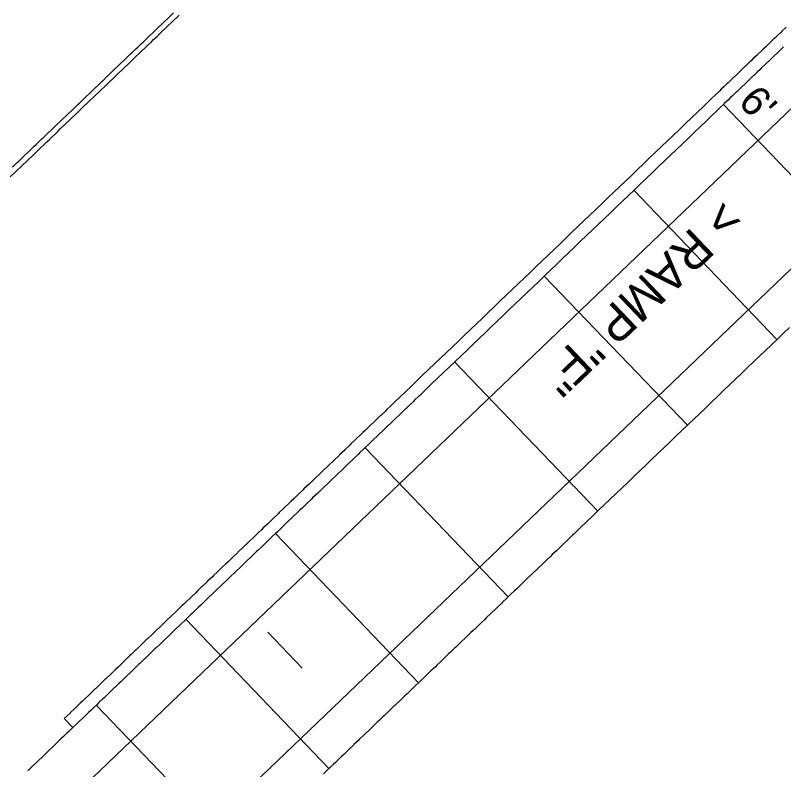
# Model space of a CAD drawing. Extents: x 2145147 to 2158018, y 137519 to 148068.
# Drawn here: x 2150053.4 to 2150146.3, y 143521.5 to 143612.7 of the extents above; entities that cross this region are included whole.
import ezdxf

# ---------------------------------------------------------------- set-up
doc = ezdxf.new("R2010")
doc.units = 0
for name, color, linetype in [('PR_Align_Ramp_F', 7, 'Continuous'), ('PR_Align_Ramp_F_Label', 7, 'Continuous'), ('PR_Dimensions', 7, 'Continuous'), ('PR_Joint_Contraction', 7, 'Continuous'), ('PR_Joint_Long', 7, 'Continuous'), ('PR_Phasing_Pavement_1', 7, 'Continuous'), ('PR_Road_Concrete', 7, 'Continuous')]:
    doc.layers.add(name, color=color, linetype=linetype)

msp = doc.modelspace()

# ---------------------------------------------------------------- linework, layer by layer
at = {"layer": 'PR_Align_Ramp_F'}
msp.add_lwpolyline([(2150088.108, 143533.772), (2150083.956, 143538.104)], dxfattribs=at)
at = {"layer": 'PR_Joint_Contraction'}
for p, q in [((2150156.309, 143583.895), (2150139.011, 143601.945)), ((2150145.479, 143573.517), (2150128.181, 143591.566)), ((2150134.649, 143563.138), (2150117.351, 143581.188)), ((2150123.819, 143552.759), (2150106.522, 143570.809)), ((2150112.989, 143542.381), (2150095.692, 143560.431)), ((2150102.159, 143532.002), (2150084.862, 143550.052)), ((2150091.33, 143521.624), (2150074.032, 143539.674)), ((2150080.5, 143511.245), (2150063.202, 143529.295))]:
    msp.add_line(p, q, dxfattribs=at)
at = {"layer": 'PR_Joint_Long'}
for points in [[(2150341.045, 143787.249), (2149920.61, 143384.335)], [(2150350.733, 143777.143), (2149930.295, 143374.225)]]:
    msp.add_lwpolyline(points, dxfattribs=at)
at = {"layer": 'PR_Phasing_Pavement_1'}
for points in [[(2150053.058, 143594.353), (2150053.652, 143594.923), (2150053.78, 143595.045), (2150054.335, 143595.577), (2150054.502, 143595.737), (2150055.018, 143596.231), (2150055.224, 143596.429), (2150055.701, 143596.886), (2150055.946, 143597.121), (2150056.383, 143597.54), (2150056.668, 143597.813), (2150056.774, 143597.914), (2150056.777, 143597.917), (2150057.066, 143598.194), (2150057.39, 143598.505), (2150057.749, 143598.848), (2150058.112, 143599.197), (2150058.432, 143599.503), (2150058.834, 143599.889), (2150059.114, 143600.157), (2150059.556, 143600.581), (2150059.797, 143600.811), (2150060.278, 143601.272), (2150060.48, 143601.465), (2150061, 143601.964), (2150061.162, 143602.12), (2150061.722, 143602.656), (2150061.845, 143602.774), (2150062.444, 143603.348), (2150062.528, 143603.428), (2150063.166, 143604.04), (2150063.211, 143604.083), (2150063.888, 143604.732), (2150063.893, 143604.737), (2150064.576, 143605.391), (2150064.61, 143605.424), (2150065.259, 143606.045), (2150065.332, 143606.116), (2150065.942, 143606.7), (2150066.054, 143606.808), (2150066.624, 143607.354), (2150066.776, 143607.5), (2150067.307, 143608.008), (2150067.498, 143608.192), (2150067.99, 143608.663), (2150068.22, 143608.883), (2150068.673, 143609.317), (2150068.942, 143609.575), (2150069.355, 143609.971), (2150069.664, 143610.267), (2150070.038, 143610.625), (2150070.386, 143610.959), (2150070.721, 143611.28), (2150071.108, 143611.651), (2150071.403, 143611.934), (2150071.83, 143612.343), (2150072.086, 143612.588), (2150072.552, 143613.035)], [(2150052.798, 143593.179), (2150053.432, 143593.786), (2150053.52, 143593.871), (2150054.114, 143594.441), (2150054.242, 143594.563), (2150054.797, 143595.095), (2150054.964, 143595.255), (2150055.48, 143595.749), (2150055.686, 143595.947), (2150056.163, 143596.403), (2150056.408, 143596.639), (2150056.845, 143597.058), (2150057.13, 143597.331), (2150057.236, 143597.432), (2150057.239, 143597.435), (2150057.528, 143597.712), (2150057.852, 143598.023), (2150058.211, 143598.366), (2150058.574, 143598.715), (2150058.893, 143599.021), (2150059.296, 143599.407), (2150059.576, 143599.675), (2150060.018, 143600.099), (2150060.259, 143600.329), (2150060.74, 143600.79), (2150060.942, 143600.983), (2150061.462, 143601.482), (2150061.624, 143601.638), (2150062.184, 143602.174), (2150062.307, 143602.292), (2150062.906, 143602.866), (2150062.99, 143602.946), (2150063.628, 143603.558), (2150063.673, 143603.601), (2150064.35, 143604.25), (2150064.355, 143604.255), (2150065.038, 143604.909), (2150065.072, 143604.942), (2150065.721, 143605.563), (2150065.794, 143605.634), (2150066.404, 143606.218), (2150066.516, 143606.326), (2150067.086, 143606.872), (2150067.238, 143607.018), (2150067.769, 143607.526), (2150067.96, 143607.709), (2150068.452, 143608.181), (2150068.682, 143608.401), (2150069.134, 143608.835), (2150069.404, 143609.093), (2150069.817, 143609.489), (2150070.126, 143609.785), (2150070.5, 143610.143), (2150070.848, 143610.477), (2150071.183, 143610.798), (2150071.57, 143611.169), (2150071.865, 143611.452), (2150072.292, 143611.861), (2150072.548, 143612.106), (2150073.014, 143612.553), (2150073.231, 143612.761)]]:
    msp.add_lwpolyline(points, dxfattribs=at)
at = {"layer": 'PR_Road_Concrete'}
msp.add_line((2150059.329, 143527.67), (2150060.371, 143526.582), dxfattribs=at)
for points in [[(2150146.583, 143611.283), (2150146.082, 143610.803), (2150145.97, 143610.696), (2150145.582, 143610.324), (2150145.248, 143610.004), (2150145.081, 143609.844), (2150144.581, 143609.364), (2150144.526, 143609.312), (2150144.08, 143608.885), (2150143.804, 143608.62), (2150143.579, 143608.405), (2150143.082, 143607.928), (2150143.079, 143607.925), (2150142.578, 143607.446), (2150142.36, 143607.236), (2150142.078, 143606.966), (2150141.638, 143606.544), (2150141.577, 143606.486), (2150141.077, 143606.007), (2150140.916, 143605.853), (2150140.576, 143605.527), (2150140.194, 143605.161), (2150140.076, 143605.047), (2150139.575, 143604.568), (2150139.472, 143604.469), (2150139.075, 143604.088), (2150138.75, 143603.777), (2150138.574, 143603.609), (2150138.074, 143603.129), (2150138.028, 143603.085), (2150137.573, 143602.649), (2150137.306, 143602.393), (2150137.073, 143602.17), (2150136.584, 143601.701), (2150135.862, 143601.009), (2150135.14, 143600.317), (2150134.418, 143599.625), (2150133.696, 143598.934), (2150132.974, 143598.242), (2150132.252, 143597.55), (2150131.53, 143596.858), (2150130.808, 143596.166), (2150130.086, 143595.474), (2150129.364, 143594.782), (2150128.642, 143594.09), (2150127.92, 143593.398), (2150127.198, 143592.706), (2150126.476, 143592.014), (2150125.754, 143591.323), (2150125.032, 143590.631), (2150124.31, 143589.939), (2150123.588, 143589.247), (2150122.866, 143588.555), (2150122.144, 143587.863), (2150121.422, 143587.171), (2150120.7, 143586.479), (2150119.978, 143585.787), (2150119.256, 143585.095), (2150118.534, 143584.404), (2150117.812, 143583.712), (2150117.09, 143583.02), (2150116.368, 143582.328), (2150115.646, 143581.636), (2150114.924, 143580.944), (2150114.202, 143580.252), (2150113.48, 143579.56), (2150112.758, 143578.868), (2150112.036, 143578.176), (2150111.314, 143577.485), (2150110.592, 143576.793), (2150109.87, 143576.101), (2150109.148, 143575.409), (2150108.426, 143574.717), (2150107.704, 143574.025), (2150106.982, 143573.333), (2150106.26, 143572.641), (2150105.538, 143571.949), (2150104.816, 143571.257), (2150104.094, 143570.565), (2150103.372, 143569.874), (2150102.65, 143569.182), (2150102.448, 143568.988), (2150101.928, 143568.49), (2150101.834, 143568.399), (2150101.219, 143567.81), (2150101.207, 143567.798), (2150100.604, 143567.22), (2150100.485, 143567.106), (2150099.989, 143566.631), (2150099.763, 143566.414), (2150099.374, 143566.042), (2150099.041, 143565.722), (2150098.759, 143565.453), (2150098.319, 143565.03), (2150098.145, 143564.864), (2150097.597, 143564.338), (2150097.53, 143564.274), (2150096.915, 143563.685), (2150096.875, 143563.646), (2150096.3, 143563.096), (2150096.153, 143562.955), (2150095.685, 143562.507), (2150095.431, 143562.263), (2150095.07, 143561.918), (2150094.709, 143561.571), (2150094.456, 143561.328), (2150093.987, 143560.879), (2150093.841, 143560.739), (2150093.265, 143560.187), (2150093.226, 143560.15), (2150092.611, 143559.561), (2150092.543, 143559.495), (2150091.996, 143558.971), (2150091.821, 143558.803), (2150091.381, 143558.382), (2150091.099, 143558.111), (2150090.767, 143557.793), (2150090.377, 143557.419), (2150090.152, 143557.204), (2150089.655, 143556.727), (2150089.537, 143556.615), (2150088.933, 143556.036), (2150088.922, 143556.025), (2150088.307, 143555.436), (2150088.211, 143555.344), (2150087.692, 143554.847), (2150087.489, 143554.652), (2150087.078, 143554.258), (2150086.767, 143553.96), (2150086.463, 143553.669), (2150086.045, 143553.268), (2150085.848, 143553.079), (2150085.323, 143552.576), (2150085.233, 143552.49), (2150084.618, 143551.901), (2150084.601, 143551.884), (2150084.003, 143551.312), (2150083.879, 143551.192), (2150083.389, 143550.723), (2150083.157, 143550.5), (2150082.774, 143550.133), (2150082.435, 143549.808), (2150082.159, 143549.544), (2150081.713, 143549.116), (2150081.544, 143548.955), (2150080.991, 143548.425), (2150080.929, 143548.366), (2150080.314, 143547.776), (2150080.269, 143547.733), (2150079.7, 143547.187), (2150079.547, 143547.041), (2150079.085, 143546.598), (2150078.825, 143546.349), (2150078.47, 143546.009), (2150078.103, 143545.657), (2150077.855, 143545.42), (2150077.381, 143544.965), (2150077.24, 143544.83), (2150076.659, 143544.273), (2150076.625, 143544.241), (2150076.011, 143543.652), (2150075.937, 143543.581), (2150075.396, 143543.063), (2150075.215, 143542.889), (2150074.781, 143542.474), (2150074.493, 143542.197), (2150074.166, 143541.884), (2150073.771, 143541.506), (2150073.551, 143541.295), (2150073.049, 143540.814), (2150072.936, 143540.706), (2150072.327, 143540.122), (2150072.322, 143540.117), (2150071.707, 143539.528), (2150071.605, 143539.43), (2150071.092, 143538.938), (2150070.883, 143538.738), (2150070.477, 143538.349), (2150070.161, 143538.046), (2150069.862, 143537.76), (2150069.439, 143537.354), (2150069.247, 143537.171), (2150068.717, 143536.662), (2150068.633, 143536.581), (2150068.018, 143535.992), (2150067.995, 143535.97), (2150067.403, 143535.403), (2150067.273, 143535.278), (2150066.788, 143534.814), (2150066.551, 143534.587), (2150066.173, 143534.225), (2150065.829, 143533.895), (2150065.558, 143533.635), (2150065.107, 143533.203), (2150064.944, 143533.046), (2150064.385, 143532.511), (2150064.329, 143532.457), (2150063.714, 143531.868), (2150063.663, 143531.819), (2150063.099, 143531.279), (2150062.941, 143531.127), (2150062.484, 143530.689), (2150062.219, 143530.435), (2150061.869, 143530.1), (2150061.497, 143529.743), (2150061.255, 143529.511), (2150060.775, 143529.051), (2150060.64, 143528.922), (2150060.053, 143528.359), (2150060.025, 143528.332), (2150059.329, 143527.67)], [(2150146.29, 143608.916), (2150146.124, 143608.756), (2150145.623, 143608.277), (2150145.568, 143608.224), (2150145.122, 143607.797), (2150144.846, 143607.532), (2150144.622, 143607.317), (2150144.124, 143606.84), (2150144.121, 143606.838), (2150143.621, 143606.358), (2150143.402, 143606.149), (2150143.12, 143605.878), (2150142.68, 143605.457), (2150142.62, 143605.399), (2150142.119, 143604.919), (2150141.958, 143604.765), (2150141.619, 143604.439), (2150141.236, 143604.073), (2150141.118, 143603.96), (2150140.618, 143603.48), (2150140.514, 143603.381), (2150140.117, 143603), (2150139.792, 143602.689), (2150139.617, 143602.521), (2150139.116, 143602.041), (2150139.07, 143601.997), (2150138.616, 143601.561), (2150138.348, 143601.305), (2150138.115, 143601.082), (2150137.627, 143600.613), (2150136.905, 143599.921), (2150136.183, 143599.23), (2150135.461, 143598.538), (2150134.739, 143597.846), (2150134.017, 143597.154), (2150133.295, 143596.462), (2150132.573, 143595.77), (2150131.851, 143595.078), (2150131.129, 143594.386), (2150130.407, 143593.694), (2150129.685, 143593.002), (2150128.963, 143592.31), (2150128.241, 143591.619), (2150127.519, 143590.927), (2150126.797, 143590.235), (2150126.075, 143589.543), (2150125.353, 143588.851), (2150124.631, 143588.159), (2150123.909, 143587.467), (2150123.187, 143586.775), (2150122.465, 143586.083), (2150121.743, 143585.391), (2150121.021, 143584.7), (2150120.299, 143584.008), (2150119.577, 143583.316), (2150118.855, 143582.624), (2150118.133, 143581.932), (2150117.411, 143581.24), (2150116.689, 143580.548), (2150115.967, 143579.856), (2150115.245, 143579.164), (2150114.523, 143578.472), (2150113.801, 143577.781), (2150113.079, 143577.089), (2150112.357, 143576.397), (2150111.635, 143575.705), (2150110.913, 143575.013), (2150110.191, 143574.321), (2150109.469, 143573.629), (2150108.747, 143572.937), (2150108.025, 143572.245), (2150107.303, 143571.553), (2150106.581, 143570.862), (2150105.859, 143570.17), (2150105.137, 143569.478), (2150104.415, 143568.786), (2150103.693, 143568.094), (2150103.491, 143567.9), (2150102.971, 143567.402), (2150102.876, 143567.311), (2150102.261, 143566.722), (2150102.249, 143566.71), (2150101.646, 143566.133), (2150101.527, 143566.018), (2150101.032, 143565.543), (2150100.805, 143565.326), (2150100.417, 143564.954), (2150100.083, 143564.634), (2150099.802, 143564.365), (2150099.361, 143563.942), (2150099.187, 143563.776), (2150098.639, 143563.251), (2150098.572, 143563.187), (2150097.957, 143562.597), (2150097.917, 143562.559), (2150097.343, 143562.008), (2150097.195, 143561.867), (2150096.728, 143561.419), (2150096.473, 143561.175), (2150096.113, 143560.83), (2150095.751, 143560.483), (2150095.498, 143560.241), (2150095.029, 143559.791), (2150094.883, 143559.651), (2150094.307, 143559.099), (2150094.268, 143559.062), (2150093.654, 143558.473), (2150093.585, 143558.407), (2150093.039, 143557.884), (2150092.863, 143557.715), (2150092.424, 143557.294), (2150092.141, 143557.023), (2150091.809, 143556.705), (2150091.419, 143556.332), (2150091.194, 143556.116), (2150090.697, 143555.64), (2150090.579, 143555.527), (2150089.975, 143554.948), (2150089.965, 143554.938), (2150089.35, 143554.348), (2150089.253, 143554.256), (2150088.735, 143553.759), (2150088.531, 143553.564), (2150088.12, 143553.17), (2150087.809, 143552.872), (2150087.505, 143552.581), (2150087.087, 143552.18), (2150086.89, 143551.992), (2150086.365, 143551.488), (2150086.276, 143551.402), (2150085.661, 143550.813), (2150085.643, 143550.796), (2150085.046, 143550.224), (2150084.921, 143550.104), (2150084.431, 143549.635), (2150084.199, 143549.413), (2150083.816, 143549.046), (2150083.477, 143548.721), (2150083.201, 143548.456), (2150082.755, 143548.029), (2150082.587, 143547.867), (2150082.033, 143547.337), (2150081.972, 143547.278), (2150081.357, 143546.689), (2150081.311, 143546.645), (2150080.742, 143546.099), (2150080.589, 143545.953), (2150080.127, 143545.51), (2150079.867, 143545.261), (2150079.512, 143544.921), (2150079.145, 143544.569), (2150078.898, 143544.332), (2150078.423, 143543.877), (2150078.283, 143543.743), (2150077.701, 143543.185), (2150077.668, 143543.153), (2150077.053, 143542.564), (2150076.979, 143542.493), (2150076.438, 143541.975), (2150076.257, 143541.802), (2150075.823, 143541.386), (2150075.535, 143541.11), (2150075.209, 143540.797), (2150074.813, 143540.418), (2150074.594, 143540.207), (2150074.091, 143539.726), (2150073.979, 143539.618), (2150073.369, 143539.034), (2150073.364, 143539.029), (2150072.749, 143538.44), (2150072.647, 143538.342), (2150072.134, 143537.85), (2150071.925, 143537.65), (2150071.52, 143537.261), (2150071.203, 143536.958), (2150070.905, 143536.672), (2150070.481, 143536.266), (2150070.29, 143536.083), (2150069.759, 143535.574), (2150069.675, 143535.494), (2150069.06, 143534.904), (2150069.037, 143534.883), (2150068.445, 143534.315), (2150068.315, 143534.191), (2150067.831, 143533.726), (2150067.593, 143533.499), (2150067.216, 143533.137), (2150066.871, 143532.807), (2150066.601, 143532.548), (2150066.149, 143532.115), (2150065.986, 143531.958), (2150065.427, 143531.423), (2150065.371, 143531.369), (2150064.756, 143530.78), (2150064.705, 143530.731), (2150064.142, 143530.191), (2150063.983, 143530.039), (2150063.527, 143529.602), (2150063.261, 143529.347), (2150062.912, 143529.012), (2150062.539, 143528.655), (2150062.297, 143528.423), (2150061.818, 143527.964), (2150061.682, 143527.834), (2150061.096, 143527.272), (2150061.067, 143527.245), (2150060.371, 143526.582)], [(2150146.98, 143574.955), (2150146.258, 143574.263), (2150145.536, 143573.571), (2150144.814, 143572.879), (2150144.092, 143572.187), (2150143.37, 143571.496), (2150142.648, 143570.804), (2150141.926, 143570.112), (2150141.204, 143569.42), (2150140.482, 143568.728), (2150139.76, 143568.036), (2150139.038, 143567.344), (2150138.316, 143566.652), (2150137.594, 143565.96), (2150136.872, 143565.268), (2150136.15, 143564.576), (2150135.428, 143563.885), (2150134.706, 143563.193), (2150133.984, 143562.501), (2150133.262, 143561.809), (2150132.54, 143561.117), (2150131.818, 143560.425), (2150131.096, 143559.733), (2150130.374, 143559.041), (2150129.652, 143558.349), (2150128.93, 143557.657), (2150128.208, 143556.966), (2150127.486, 143556.274), (2150126.764, 143555.582), (2150126.042, 143554.89), (2150125.32, 143554.198), (2150124.598, 143553.506), (2150123.876, 143552.814), (2150123.154, 143552.122), (2150122.432, 143551.43), (2150121.71, 143550.738), (2150120.988, 143550.047), (2150120.786, 143549.853), (2150120.266, 143549.355), (2150120.171, 143549.264), (2150119.557, 143548.675), (2150119.544, 143548.663), (2150118.942, 143548.085), (2150118.822, 143547.971), (2150118.327, 143547.496), (2150118.1, 143547.279), (2150117.712, 143546.907), (2150117.378, 143546.587), (2150117.097, 143546.318), (2150116.656, 143545.895), (2150116.482, 143545.728), (2150115.934, 143545.203), (2150115.868, 143545.139), (2150115.253, 143544.55), (2150115.212, 143544.511), (2150114.638, 143543.961), (2150114.49, 143543.819), (2150114.023, 143543.372), (2150113.768, 143543.128), (2150113.408, 143542.782), (2150113.046, 143542.436), (2150112.793, 143542.193), (2150112.324, 143541.744), (2150112.179, 143541.604), (2150111.602, 143541.052), (2150111.564, 143541.015), (2150110.949, 143540.426), (2150110.88, 143540.36), (2150110.334, 143539.836), (2150110.158, 143539.668), (2150109.719, 143539.247), (2150109.436, 143538.976), (2150109.104, 143538.658), (2150108.714, 143538.284), (2150108.49, 143538.069), (2150107.992, 143537.592), (2150107.875, 143537.479), (2150107.27, 143536.9), (2150107.26, 143536.89), (2150106.645, 143536.301), (2150106.548, 143536.208), (2150106.03, 143535.712), (2150105.826, 143535.517), (2150105.415, 143535.123), (2150105.104, 143534.825), (2150104.801, 143534.533), (2150104.382, 143534.133), (2150104.186, 143533.944), (2150103.66, 143533.441), (2150103.571, 143533.355), (2150102.956, 143532.766), (2150102.938, 143532.749), (2150102.341, 143532.177), (2150102.216, 143532.057), (2150101.726, 143531.587), (2150101.494, 143531.365), (2150101.112, 143530.998), (2150100.772, 143530.673), (2150100.497, 143530.409), (2150100.05, 143529.981), (2150099.882, 143529.82), (2150099.329, 143529.289), (2150099.267, 143529.231), (2150098.652, 143528.641), (2150098.607, 143528.598), (2150098.037, 143528.052), (2150097.885, 143527.906), (2150097.423, 143527.463), (2150097.163, 143527.214), (2150096.808, 143526.874), (2150096.441, 143526.522), (2150096.193, 143526.284), (2150095.719, 143525.83), (2150095.578, 143525.695), (2150094.997, 143525.138), (2150094.963, 143525.106), (2150094.348, 143524.517), (2150094.275, 143524.446), (2150093.734, 143523.928), (2150093.553, 143523.754), (2150093.119, 143523.338), (2150092.831, 143523.062), (2150092.504, 143522.749), (2150092.109, 143522.37), (2150091.889, 143522.16), (2150091.387, 143521.679), (2150091.274, 143521.571), (2150090.665, 143520.987)], [(2150060.371, 143526.582), (2150059.835, 143526.069), (2150059.649, 143525.89), (2150059.221, 143525.479), (2150058.927, 143525.198), (2150058.606, 143524.89), (2150058.205, 143524.506), (2150057.991, 143524.301), (2150057.483, 143523.815), (2150057.376, 143523.712), (2150056.761, 143523.123), (2150056.146, 143522.533), (2150056.039, 143522.431), (2150055.532, 143521.944), (2150055.317, 143521.739), (2150054.917, 143521.355)]]:
    msp.add_lwpolyline(points, dxfattribs=at)

# ---------------------------------------------------------------- texts
at = {"layer": 'PR_Align_Ramp_F_Label'}
msp.add_text('> RAMP "F"', height=4.3, rotation=223.62605, dxfattribs=at).set_placement((2150138.805, 143590.64))
at = {"layer": 'PR_Dimensions'}
msp.add_text("6'", height=3.6, rotation=313.01717, dxfattribs=at).set_placement((2150140.658, 143602.15))

doc.saveas('drawing.dxf')
